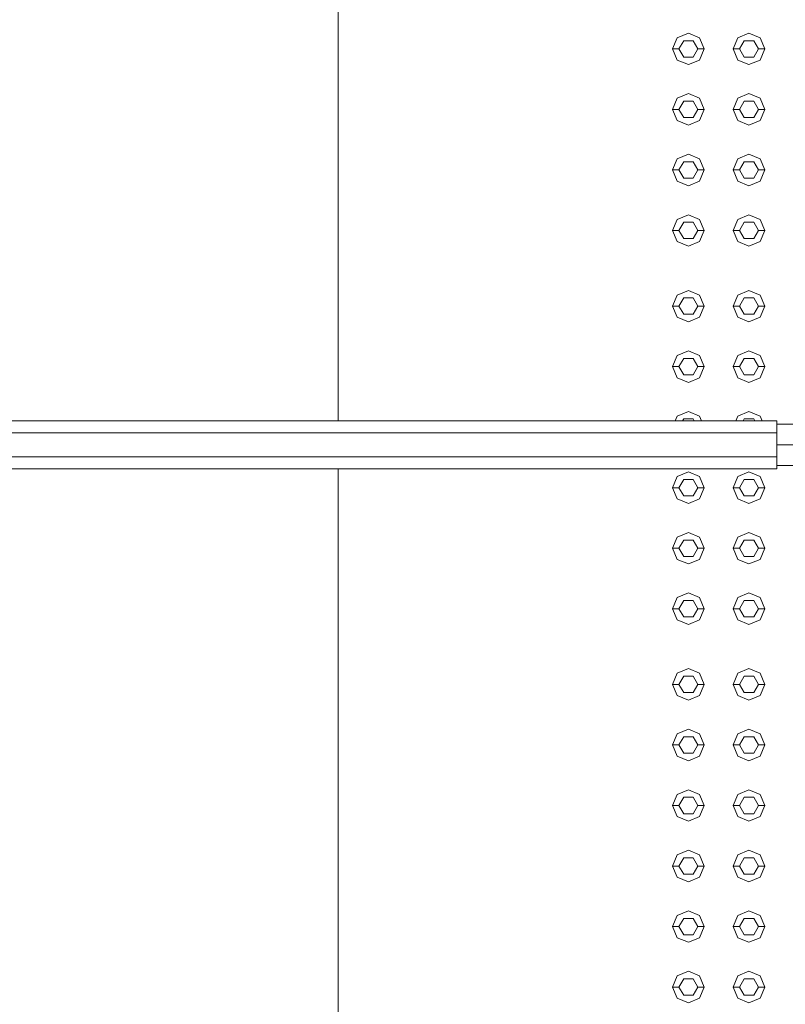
# Model space of a CAD drawing. Header units: millimetres. Extents: x 321 to 585, y -277 to 9.
# Tile 850 of 1056: x 351.95 to 353.16, y -21.07 to -19.51. Entities that reach past the tile are written whole.
import ezdxf

# ---------------------------------------------------------------- set-up
doc = ezdxf.new("R2010")
doc.units = ezdxf.units.MM
doc.header["$MEASUREMENT"] = 0
for name, color, linetype, lineweight in [('IFC-Corrimão-Contorno', 36, 'Continuous', 5), ('IFC-Elemento construtivo genérico-Contorno', 253, 'Continuous', 5), ('IFC-Escada-Contorno', 32, 'Continuous', 5), ('IFC-Laje-Contorno', 134, 'Continuous', 5)]:
    doc.layers.add(name, color=color, linetype=linetype, lineweight=lineweight)

msp = doc.modelspace()

# ---------------------------------------------------------------- linework, layer by layer
at = {"layer": 'IFC-Corrimão-Contorno', "color": 7, "lineweight": 5}
for p, q in [((351.913, -20.148), (353.1491, -20.148)), ((353.1491, -20.1671), (353.1491, -20.148)), ((353.1491, -20.1861), (353.1491, -20.1531)), ((353.1491, -20.1531), (353.5555, -20.1531)), ((351.9054, -20.1671), (353.1491, -20.1671)), ((353.1491, -20.2052), (353.1491, -20.1671)), ((353.1491, -20.1861), (353.5555, -20.1861)), ((353.1491, -20.2109), (353.1491, -20.1861)), ((351.9054, -20.2052), (353.1491, -20.2052)), ((353.1491, -20.2242), (353.1491, -20.2052)), ((353.1491, -20.2191), (353.5555, -20.2191)), ((351.913, -20.2242), (353.1491, -20.2242))]:
    msp.add_line(p, q, dxfattribs=at)
at = {"layer": 'IFC-Elemento construtivo genérico-Contorno', "lineweight": 5}
for p, q in [((352.9915, -19.5405), (353.0091, -19.5331)), ((352.9915, -19.5405), (353.0091, -19.5331)), ((353.0091, -19.5331), (353.0268, -19.5405)), ((353.0091, -19.5331), (353.0268, -19.5405)), ((353.0875, -19.5405), (353.1051, -19.5331)), ((353.0875, -19.5405), (353.1051, -19.5331)), ((353.1051, -19.5331), (353.1228, -19.5405)), ((353.1051, -19.5331), (353.1228, -19.5405)), ((352.9841, -19.5581), (352.9915, -19.5405)), ((352.9841, -19.5581), (352.9915, -19.5405)), ((352.9941, -19.5581), (353.0016, -19.5451)), ((352.9941, -19.5581), (353.0016, -19.5451)), ((353.0016, -19.5451), (353.0166, -19.5451)), ((353.0016, -19.5451), (353.0166, -19.5451)), ((353.0166, -19.5451), (353.0241, -19.5581)), ((353.0166, -19.5451), (353.0241, -19.5581)), ((353.0268, -19.5405), (353.0341, -19.5581)), ((353.0268, -19.5405), (353.0341, -19.5581)), ((353.0801, -19.5581), (353.0875, -19.5405)), ((353.0801, -19.5581), (353.0875, -19.5405)), ((353.0901, -19.5581), (353.0976, -19.5451)), ((353.0901, -19.5581), (353.0976, -19.5451)), ((353.0976, -19.5451), (353.1126, -19.5451)), ((353.0976, -19.5451), (353.1126, -19.5451)), ((353.1126, -19.5451), (353.1201, -19.5581)), ((353.1126, -19.5451), (353.1201, -19.5581)), ((353.1228, -19.5405), (353.1301, -19.5581)), ((353.1228, -19.5405), (353.1301, -19.5581)), ((352.9841, -19.5581), (352.9941, -19.5581)), ((352.9841, -19.5581), (352.9915, -19.5758)), ((352.9841, -19.5581), (352.9941, -19.5581)), ((352.9841, -19.5581), (352.9915, -19.5758)), ((352.9941, -19.5581), (353.0016, -19.5711)), ((352.9941, -19.5581), (353.0016, -19.5711)), ((353.0166, -19.5711), (353.0241, -19.5581)), ((353.0166, -19.5711), (353.0241, -19.5581)), ((353.0241, -19.5581), (353.0341, -19.5581)), ((353.0241, -19.5581), (353.0341, -19.5581)), ((353.0268, -19.5758), (353.0341, -19.5581)), ((353.0268, -19.5758), (353.0341, -19.5581)), ((353.0801, -19.5581), (353.0901, -19.5581)), ((353.0801, -19.5581), (353.0875, -19.5758)), ((353.0801, -19.5581), (353.0901, -19.5581)), ((353.0801, -19.5581), (353.0875, -19.5758)), ((353.0901, -19.5581), (353.0976, -19.5711)), ((353.0901, -19.5581), (353.0976, -19.5711)), ((353.1126, -19.5711), (353.1201, -19.5581)), ((353.1126, -19.5711), (353.1201, -19.5581)), ((353.1201, -19.5581), (353.1301, -19.5581)), ((353.1201, -19.5581), (353.1301, -19.5581)), ((353.1228, -19.5758), (353.1301, -19.5581)), ((353.1228, -19.5758), (353.1301, -19.5581)), ((352.9915, -19.5758), (353.0091, -19.5831)), ((352.9915, -19.5758), (353.0091, -19.5831)), ((353.0016, -19.5711), (353.0166, -19.5711)), ((353.0016, -19.5711), (353.0166, -19.5711)), ((353.0091, -19.5831), (353.0268, -19.5758)), ((353.0091, -19.5831), (353.0268, -19.5758)), ((353.0875, -19.5758), (353.1051, -19.5831)), ((353.0875, -19.5758), (353.1051, -19.5831)), ((353.0976, -19.5711), (353.1126, -19.5711)), ((353.0976, -19.5711), (353.1126, -19.5711)), ((353.1051, -19.5831), (353.1228, -19.5758)), ((353.1051, -19.5831), (353.1228, -19.5758)), ((352.9915, -19.6365), (353.0091, -19.6291)), ((352.9915, -19.6365), (353.0091, -19.6291)), ((353.0091, -19.6291), (353.0268, -19.6365)), ((353.0091, -19.6291), (353.0268, -19.6365)), ((353.0875, -19.6365), (353.1051, -19.6291)), ((353.0875, -19.6365), (353.1051, -19.6291)), ((353.1051, -19.6291), (353.1228, -19.6365)), ((353.1051, -19.6291), (353.1228, -19.6365)), ((352.9841, -19.6541), (352.9915, -19.6365)), ((352.9841, -19.6541), (352.9915, -19.6365)), ((352.9941, -19.6541), (353.0016, -19.6411)), ((352.9941, -19.6541), (353.0016, -19.6411)), ((353.0016, -19.6411), (353.0166, -19.6411)), ((353.0016, -19.6411), (353.0166, -19.6411)), ((353.0166, -19.6411), (353.0241, -19.6541)), ((353.0166, -19.6411), (353.0241, -19.6541)), ((353.0268, -19.6365), (353.0341, -19.6541)), ((353.0268, -19.6365), (353.0341, -19.6541)), ((353.0801, -19.6541), (353.0875, -19.6365)), ((353.0801, -19.6541), (353.0875, -19.6365)), ((353.0901, -19.6541), (353.0976, -19.6411)), ((353.0901, -19.6541), (353.0976, -19.6411)), ((353.0976, -19.6411), (353.1126, -19.6411)), ((353.0976, -19.6411), (353.1126, -19.6411)), ((353.1126, -19.6411), (353.1201, -19.6541)), ((353.1126, -19.6411), (353.1201, -19.6541)), ((353.1228, -19.6365), (353.1301, -19.6541)), ((353.1228, -19.6365), (353.1301, -19.6541)), ((352.9841, -19.6541), (352.9941, -19.6541)), ((352.9841, -19.6541), (352.9915, -19.6718)), ((352.9841, -19.6541), (352.9941, -19.6541)), ((352.9841, -19.6541), (352.9915, -19.6718)), ((352.9941, -19.6541), (353.0016, -19.6671)), ((352.9941, -19.6541), (353.0016, -19.6671)), ((353.0166, -19.6671), (353.0241, -19.6541)), ((353.0166, -19.6671), (353.0241, -19.6541)), ((353.0241, -19.6541), (353.0341, -19.6541)), ((353.0241, -19.6541), (353.0341, -19.6541)), ((353.0268, -19.6718), (353.0341, -19.6541)), ((353.0268, -19.6718), (353.0341, -19.6541)), ((353.0801, -19.6541), (353.0901, -19.6541)), ((353.0801, -19.6541), (353.0875, -19.6718)), ((353.0801, -19.6541), (353.0901, -19.6541)), ((353.0801, -19.6541), (353.0875, -19.6718)), ((353.0901, -19.6541), (353.0976, -19.6671)), ((353.0901, -19.6541), (353.0976, -19.6671)), ((353.1126, -19.6671), (353.1201, -19.6541)), ((353.1126, -19.6671), (353.1201, -19.6541)), ((353.1201, -19.6541), (353.1301, -19.6541)), ((353.1201, -19.6541), (353.1301, -19.6541)), ((353.1228, -19.6718), (353.1301, -19.6541)), ((353.1228, -19.6718), (353.1301, -19.6541)), ((352.9915, -19.6718), (353.0091, -19.6791)), ((352.9915, -19.6718), (353.0091, -19.6791)), ((353.0016, -19.6671), (353.0166, -19.6671)), ((353.0016, -19.6671), (353.0166, -19.6671)), ((353.0091, -19.6791), (353.0268, -19.6718)), ((353.0091, -19.6791), (353.0268, -19.6718)), ((353.0875, -19.6718), (353.1051, -19.6791)), ((353.0875, -19.6718), (353.1051, -19.6791)), ((353.0976, -19.6671), (353.1126, -19.6671)), ((353.0976, -19.6671), (353.1126, -19.6671)), ((353.1051, -19.6791), (353.1228, -19.6718)), ((353.1051, -19.6791), (353.1228, -19.6718)), ((352.9841, -19.7501), (352.9915, -19.7325)), ((352.9841, -19.7501), (352.9915, -19.7325)), ((352.9915, -19.7325), (353.0091, -19.7251)), ((352.9915, -19.7325), (353.0091, -19.7251)), ((352.9941, -19.7501), (353.0016, -19.7371)), ((352.9941, -19.7501), (353.0016, -19.7371)), ((353.0016, -19.7371), (353.0166, -19.7371)), ((353.0016, -19.7371), (353.0166, -19.7371)), ((353.0091, -19.7251), (353.0268, -19.7325)), ((353.0091, -19.7251), (353.0268, -19.7325)), ((353.0166, -19.7371), (353.0241, -19.7501)), ((353.0166, -19.7371), (353.0241, -19.7501)), ((353.0268, -19.7325), (353.0341, -19.7501)), ((353.0268, -19.7325), (353.0341, -19.7501)), ((353.0801, -19.7501), (353.0875, -19.7325)), ((353.0801, -19.7501), (353.0875, -19.7325)), ((353.0875, -19.7325), (353.1051, -19.7251)), ((353.0875, -19.7325), (353.1051, -19.7251)), ((353.0901, -19.7501), (353.0976, -19.7371)), ((353.0901, -19.7501), (353.0976, -19.7371)), ((353.0976, -19.7371), (353.1126, -19.7371)), ((353.0976, -19.7371), (353.1126, -19.7371)), ((353.1051, -19.7251), (353.1228, -19.7325)), ((353.1051, -19.7251), (353.1228, -19.7325)), ((353.1126, -19.7371), (353.1201, -19.7501)), ((353.1126, -19.7371), (353.1201, -19.7501)), ((353.1228, -19.7325), (353.1301, -19.7501)), ((353.1228, -19.7325), (353.1301, -19.7501)), ((352.9841, -19.7501), (352.9941, -19.7501)), ((352.9841, -19.7501), (352.9915, -19.7678)), ((352.9841, -19.7501), (352.9941, -19.7501)), ((352.9841, -19.7501), (352.9915, -19.7678)), ((352.9941, -19.7501), (353.0016, -19.7631)), ((352.9941, -19.7501), (353.0016, -19.7631)), ((353.0166, -19.7631), (353.0241, -19.7501)), ((353.0166, -19.7631), (353.0241, -19.7501)), ((353.0241, -19.7501), (353.0341, -19.7501)), ((353.0241, -19.7501), (353.0341, -19.7501)), ((353.0268, -19.7678), (353.0341, -19.7501)), ((353.0268, -19.7678), (353.0341, -19.7501)), ((353.0801, -19.7501), (353.0901, -19.7501)), ((353.0801, -19.7501), (353.0875, -19.7678)), ((353.0801, -19.7501), (353.0901, -19.7501)), ((353.0801, -19.7501), (353.0875, -19.7678)), ((353.0901, -19.7501), (353.0976, -19.7631)), ((353.0901, -19.7501), (353.0976, -19.7631)), ((353.1126, -19.7631), (353.1201, -19.7501)), ((353.1126, -19.7631), (353.1201, -19.7501)), ((353.1201, -19.7501), (353.1301, -19.7501)), ((353.1201, -19.7501), (353.1301, -19.7501)), ((353.1228, -19.7678), (353.1301, -19.7501)), ((353.1228, -19.7678), (353.1301, -19.7501)), ((352.9915, -19.7678), (353.0091, -19.7751)), ((352.9915, -19.7678), (353.0091, -19.7751)), ((353.0016, -19.7631), (353.0166, -19.7631)), ((353.0016, -19.7631), (353.0166, -19.7631)), ((353.0091, -19.7751), (353.0268, -19.7678)), ((353.0091, -19.7751), (353.0268, -19.7678)), ((353.0875, -19.7678), (353.1051, -19.7751)), ((353.0875, -19.7678), (353.1051, -19.7751)), ((353.0976, -19.7631), (353.1126, -19.7631)), ((353.0976, -19.7631), (353.1126, -19.7631)), ((353.1051, -19.7751), (353.1228, -19.7678)), ((353.1051, -19.7751), (353.1228, -19.7678)), ((352.9841, -19.8461), (352.9915, -19.8285)), ((352.9841, -19.8461), (352.9915, -19.8285)), ((352.9915, -19.8285), (353.0091, -19.8211)), ((352.9915, -19.8285), (353.0091, -19.8211)), ((353.0091, -19.8211), (353.0268, -19.8285)), ((353.0091, -19.8211), (353.0268, -19.8285)), ((353.0268, -19.8285), (353.0341, -19.8461)), ((353.0268, -19.8285), (353.0341, -19.8461)), ((353.0801, -19.8461), (353.0875, -19.8285)), ((353.0801, -19.8461), (353.0875, -19.8285)), ((353.0875, -19.8285), (353.1051, -19.8211)), ((353.0875, -19.8285), (353.1051, -19.8211)), ((353.1051, -19.8211), (353.1228, -19.8285)), ((353.1051, -19.8211), (353.1228, -19.8285)), ((353.1228, -19.8285), (353.1301, -19.8461)), ((353.1228, -19.8285), (353.1301, -19.8461)), ((352.9841, -19.8461), (352.9941, -19.8461)), ((352.9841, -19.8461), (352.9915, -19.8638)), ((352.9841, -19.8461), (352.9941, -19.8461)), ((352.9841, -19.8461), (352.9915, -19.8638)), ((352.9941, -19.8461), (353.0016, -19.8331)), ((352.9941, -19.8461), (353.0016, -19.8331)), ((352.9941, -19.8461), (353.0016, -19.8591)), ((352.9941, -19.8461), (353.0016, -19.8591)), ((353.0016, -19.8331), (353.0166, -19.8331)), ((353.0016, -19.8331), (353.0166, -19.8331)), ((353.0166, -19.8331), (353.0241, -19.8461)), ((353.0166, -19.8331), (353.0241, -19.8461)), ((353.0166, -19.8591), (353.0241, -19.8461)), ((353.0166, -19.8591), (353.0241, -19.8461)), ((353.0241, -19.8461), (353.0341, -19.8461)), ((353.0241, -19.8461), (353.0341, -19.8461)), ((353.0268, -19.8638), (353.0341, -19.8461)), ((353.0268, -19.8638), (353.0341, -19.8461)), ((353.0801, -19.8461), (353.0901, -19.8461)), ((353.0801, -19.8461), (353.0875, -19.8638)), ((353.0801, -19.8461), (353.0901, -19.8461)), ((353.0801, -19.8461), (353.0875, -19.8638)), ((353.0901, -19.8461), (353.0976, -19.8331)), ((353.0901, -19.8461), (353.0976, -19.8331)), ((353.0901, -19.8461), (353.0976, -19.8591)), ((353.0901, -19.8461), (353.0976, -19.8591)), ((353.0976, -19.8331), (353.1126, -19.8331)), ((353.0976, -19.8331), (353.1126, -19.8331)), ((353.1126, -19.8331), (353.1201, -19.8461)), ((353.1126, -19.8331), (353.1201, -19.8461)), ((353.1126, -19.8591), (353.1201, -19.8461)), ((353.1126, -19.8591), (353.1201, -19.8461)), ((353.1201, -19.8461), (353.1301, -19.8461)), ((353.1201, -19.8461), (353.1301, -19.8461)), ((353.1228, -19.8638), (353.1301, -19.8461)), ((353.1228, -19.8638), (353.1301, -19.8461)), ((352.9915, -19.8638), (353.0091, -19.8711)), ((352.9915, -19.8638), (353.0091, -19.8711)), ((353.0016, -19.8591), (353.0166, -19.8591)), ((353.0016, -19.8591), (353.0166, -19.8591)), ((353.0091, -19.8711), (353.0268, -19.8638)), ((353.0091, -19.8711), (353.0268, -19.8638)), ((353.0875, -19.8638), (353.1051, -19.8711)), ((353.0875, -19.8638), (353.1051, -19.8711)), ((353.0976, -19.8591), (353.1126, -19.8591)), ((353.0976, -19.8591), (353.1126, -19.8591)), ((353.1051, -19.8711), (353.1228, -19.8638)), ((353.1051, -19.8711), (353.1228, -19.8638)), ((352.9915, -19.9485), (353.0091, -19.9411)), ((352.9915, -19.9485), (353.0091, -19.9411)), ((353.0091, -19.9411), (353.0268, -19.9485)), ((353.0091, -19.9411), (353.0268, -19.9485)), ((353.0875, -19.9485), (353.1051, -19.9411)), ((353.0875, -19.9485), (353.1051, -19.9411)), ((353.1051, -19.9411), (353.1228, -19.9485)), ((353.1051, -19.9411), (353.1228, -19.9485)), ((352.9841, -19.9661), (352.9915, -19.9485)), ((352.9841, -19.9661), (352.9915, -19.9485)), ((352.9941, -19.9661), (353.0016, -19.9531)), ((352.9941, -19.9661), (353.0016, -19.9531)), ((353.0016, -19.9531), (353.0166, -19.9531)), ((353.0016, -19.9531), (353.0166, -19.9531)), ((353.0166, -19.9531), (353.0241, -19.9661)), ((353.0166, -19.9531), (353.0241, -19.9661)), ((353.0268, -19.9485), (353.0341, -19.9661)), ((353.0268, -19.9485), (353.0341, -19.9661)), ((353.0801, -19.9661), (353.0875, -19.9485)), ((353.0801, -19.9661), (353.0875, -19.9485)), ((353.0901, -19.9661), (353.0976, -19.9531)), ((353.0901, -19.9661), (353.0976, -19.9531)), ((353.0976, -19.9531), (353.1126, -19.9531)), ((353.0976, -19.9531), (353.1126, -19.9531)), ((353.1126, -19.9531), (353.1201, -19.9661)), ((353.1126, -19.9531), (353.1201, -19.9661)), ((353.1228, -19.9485), (353.1301, -19.9661)), ((353.1228, -19.9485), (353.1301, -19.9661)), ((352.9841, -19.9661), (352.9941, -19.9661)), ((352.9841, -19.9661), (352.9915, -19.9838)), ((352.9841, -19.9661), (352.9941, -19.9661)), ((352.9841, -19.9661), (352.9915, -19.9838)), ((352.9941, -19.9661), (353.0016, -19.9791)), ((352.9941, -19.9661), (353.0016, -19.9791)), ((353.0166, -19.9791), (353.0241, -19.9661)), ((353.0166, -19.9791), (353.0241, -19.9661)), ((353.0241, -19.9661), (353.0341, -19.9661)), ((353.0241, -19.9661), (353.0341, -19.9661)), ((353.0268, -19.9838), (353.0341, -19.9661)), ((353.0268, -19.9838), (353.0341, -19.9661)), ((353.0801, -19.9661), (353.0901, -19.9661)), ((353.0801, -19.9661), (353.0875, -19.9838)), ((353.0801, -19.9661), (353.0901, -19.9661)), ((353.0801, -19.9661), (353.0875, -19.9838)), ((353.0901, -19.9661), (353.0976, -19.9791)), ((353.0901, -19.9661), (353.0976, -19.9791)), ((353.1126, -19.9791), (353.1201, -19.9661)), ((353.1126, -19.9791), (353.1201, -19.9661)), ((353.1201, -19.9661), (353.1301, -19.9661)), ((353.1201, -19.9661), (353.1301, -19.9661)), ((353.1228, -19.9838), (353.1301, -19.9661)), ((353.1228, -19.9838), (353.1301, -19.9661)), ((352.9915, -19.9838), (353.0091, -19.9911)), ((352.9915, -19.9838), (353.0091, -19.9911)), ((353.0016, -19.9791), (353.0166, -19.9791)), ((353.0016, -19.9791), (353.0166, -19.9791)), ((353.0091, -19.9911), (353.0268, -19.9838)), ((353.0091, -19.9911), (353.0268, -19.9838)), ((353.0875, -19.9838), (353.1051, -19.9911)), ((353.0875, -19.9838), (353.1051, -19.9911)), ((353.0976, -19.9791), (353.1126, -19.9791)), ((353.0976, -19.9791), (353.1126, -19.9791)), ((353.1051, -19.9911), (353.1228, -19.9838)), ((353.1051, -19.9911), (353.1228, -19.9838)), ((352.9841, -20.0621), (352.9915, -20.0445)), ((352.9841, -20.0621), (352.9915, -20.0445)), ((352.9915, -20.0445), (353.0091, -20.0371)), ((352.9915, -20.0445), (353.0091, -20.0371)), ((352.9941, -20.0621), (353.0016, -20.0491)), ((352.9941, -20.0621), (353.0016, -20.0491)), ((353.0016, -20.0491), (353.0166, -20.0491)), ((353.0016, -20.0491), (353.0166, -20.0491)), ((353.0091, -20.0371), (353.0268, -20.0445)), ((353.0091, -20.0371), (353.0268, -20.0445)), ((353.0166, -20.0491), (353.0241, -20.0621)), ((353.0166, -20.0491), (353.0241, -20.0621)), ((353.0268, -20.0445), (353.0341, -20.0621)), ((353.0268, -20.0445), (353.0341, -20.0621)), ((353.0801, -20.0621), (353.0875, -20.0445)), ((353.0801, -20.0621), (353.0875, -20.0445)), ((353.0875, -20.0445), (353.1051, -20.0371)), ((353.0875, -20.0445), (353.1051, -20.0371)), ((353.0901, -20.0621), (353.0976, -20.0491)), ((353.0901, -20.0621), (353.0976, -20.0491)), ((353.0976, -20.0491), (353.1126, -20.0491)), ((353.0976, -20.0491), (353.1126, -20.0491)), ((353.1051, -20.0371), (353.1228, -20.0445)), ((353.1051, -20.0371), (353.1228, -20.0445)), ((353.1126, -20.0491), (353.1201, -20.0621)), ((353.1126, -20.0491), (353.1201, -20.0621)), ((353.1228, -20.0445), (353.1301, -20.0621)), ((353.1228, -20.0445), (353.1301, -20.0621)), ((352.9841, -20.0621), (352.9941, -20.0621)), ((352.9841, -20.0621), (352.9915, -20.0798)), ((352.9841, -20.0621), (352.9941, -20.0621)), ((352.9841, -20.0621), (352.9915, -20.0798)), ((352.9941, -20.0621), (353.0016, -20.0751)), ((352.9941, -20.0621), (353.0016, -20.0751)), ((353.0166, -20.0751), (353.0241, -20.0621)), ((353.0166, -20.0751), (353.0241, -20.0621)), ((353.0241, -20.0621), (353.0341, -20.0621)), ((353.0241, -20.0621), (353.0341, -20.0621)), ((353.0268, -20.0798), (353.0341, -20.0621)), ((353.0268, -20.0798), (353.0341, -20.0621)), ((353.0801, -20.0621), (353.0901, -20.0621)), ((353.0801, -20.0621), (353.0875, -20.0798)), ((353.0801, -20.0621), (353.0901, -20.0621)), ((353.0801, -20.0621), (353.0875, -20.0798)), ((353.0901, -20.0621), (353.0976, -20.0751)), ((353.0901, -20.0621), (353.0976, -20.0751)), ((353.1126, -20.0751), (353.1201, -20.0621)), ((353.1126, -20.0751), (353.1201, -20.0621)), ((353.1201, -20.0621), (353.1301, -20.0621)), ((353.1201, -20.0621), (353.1301, -20.0621)), ((353.1228, -20.0798), (353.1301, -20.0621)), ((353.1228, -20.0798), (353.1301, -20.0621)), ((352.9915, -20.0798), (353.0091, -20.0871)), ((352.9915, -20.0798), (353.0091, -20.0871)), ((353.0016, -20.0751), (353.0166, -20.0751)), ((353.0016, -20.0751), (353.0166, -20.0751)), ((353.0091, -20.0871), (353.0268, -20.0798)), ((353.0091, -20.0871), (353.0268, -20.0798)), ((353.0875, -20.0798), (353.1051, -20.0871)), ((353.0875, -20.0798), (353.1051, -20.0871)), ((353.0976, -20.0751), (353.1126, -20.0751)), ((353.0976, -20.0751), (353.1126, -20.0751)), ((353.1051, -20.0871), (353.1228, -20.0798)), ((353.1051, -20.0871), (353.1228, -20.0798)), ((352.9883, -20.148), (352.9915, -20.1405)), ((352.9883, -20.148), (352.9915, -20.1405)), ((352.9915, -20.1405), (353.0091, -20.1331)), ((352.9915, -20.1405), (353.0091, -20.1331)), ((353.0091, -20.1331), (353.0268, -20.1405)), ((353.0091, -20.1331), (353.0268, -20.1405)), ((353.0268, -20.1405), (353.03, -20.148)), ((353.0268, -20.1405), (353.03, -20.148)), ((353.0843, -20.148), (353.0875, -20.1405)), ((353.0843, -20.148), (353.0875, -20.1405)), ((353.0875, -20.1405), (353.1051, -20.1331)), ((353.0875, -20.1405), (353.1051, -20.1331)), ((353.1051, -20.1331), (353.1228, -20.1405)), ((353.1051, -20.1331), (353.1228, -20.1405)), ((353.1228, -20.1405), (353.126, -20.148)), ((353.1228, -20.1405), (353.126, -20.148)), ((353, -20.148), (353.0016, -20.1451)), ((353, -20.148), (353.0016, -20.1451)), ((353.0016, -20.1451), (353.0166, -20.1451)), ((353.0016, -20.1451), (353.0166, -20.1451)), ((353.0166, -20.1451), (353.0183, -20.148)), ((353.0166, -20.1451), (353.0183, -20.148)), ((353.096, -20.148), (353.0976, -20.1451)), ((353.096, -20.148), (353.0976, -20.1451)), ((353.0976, -20.1451), (353.1126, -20.1451)), ((353.0976, -20.1451), (353.1126, -20.1451)), ((353.1126, -20.1451), (353.1143, -20.148)), ((353.1126, -20.1451), (353.1143, -20.148)), ((352.9841, -20.2541), (352.9915, -20.2365)), ((352.9841, -20.2541), (352.9915, -20.2365)), ((352.9915, -20.2365), (353.0091, -20.2291)), ((352.9915, -20.2365), (353.0091, -20.2291)), ((353.0091, -20.2291), (353.0268, -20.2365)), ((353.0091, -20.2291), (353.0268, -20.2365)), ((353.0268, -20.2365), (353.0341, -20.2541)), ((353.0268, -20.2365), (353.0341, -20.2541)), ((353.0801, -20.2541), (353.0875, -20.2365)), ((353.0801, -20.2541), (353.0875, -20.2365)), ((353.0875, -20.2365), (353.1051, -20.2291)), ((353.0875, -20.2365), (353.1051, -20.2291)), ((353.1051, -20.2291), (353.1228, -20.2365)), ((353.1051, -20.2291), (353.1228, -20.2365)), ((353.1228, -20.2365), (353.1301, -20.2541)), ((353.1228, -20.2365), (353.1301, -20.2541)), ((352.9841, -20.2541), (352.9941, -20.2541)), ((352.9841, -20.2541), (352.9915, -20.2718)), ((352.9841, -20.2541), (352.9941, -20.2541)), ((352.9841, -20.2541), (352.9915, -20.2718)), ((352.9941, -20.2541), (353.0016, -20.2411)), ((352.9941, -20.2541), (353.0016, -20.2411)), ((352.9941, -20.2541), (353.0016, -20.2671)), ((352.9941, -20.2541), (353.0016, -20.2671)), ((353.0016, -20.2411), (353.0166, -20.2411)), ((353.0016, -20.2411), (353.0166, -20.2411)), ((353.0166, -20.2411), (353.0241, -20.2541)), ((353.0166, -20.2411), (353.0241, -20.2541)), ((353.0166, -20.2671), (353.0241, -20.2541)), ((353.0166, -20.2671), (353.0241, -20.2541)), ((353.0241, -20.2541), (353.0341, -20.2541)), ((353.0241, -20.2541), (353.0341, -20.2541)), ((353.0268, -20.2718), (353.0341, -20.2541)), ((353.0268, -20.2718), (353.0341, -20.2541)), ((353.0801, -20.2541), (353.0901, -20.2541)), ((353.0801, -20.2541), (353.0875, -20.2718)), ((353.0801, -20.2541), (353.0901, -20.2541)), ((353.0801, -20.2541), (353.0875, -20.2718)), ((353.0901, -20.2541), (353.0976, -20.2411)), ((353.0901, -20.2541), (353.0976, -20.2411)), ((353.0901, -20.2541), (353.0976, -20.2671)), ((353.0901, -20.2541), (353.0976, -20.2671)), ((353.0976, -20.2411), (353.1126, -20.2411)), ((353.0976, -20.2411), (353.1126, -20.2411)), ((353.1126, -20.2411), (353.1201, -20.2541)), ((353.1126, -20.2411), (353.1201, -20.2541)), ((353.1126, -20.2671), (353.1201, -20.2541)), ((353.1126, -20.2671), (353.1201, -20.2541)), ((353.1201, -20.2541), (353.1301, -20.2541)), ((353.1201, -20.2541), (353.1301, -20.2541)), ((353.1228, -20.2718), (353.1301, -20.2541)), ((353.1228, -20.2718), (353.1301, -20.2541)), ((353.0016, -20.2671), (353.0166, -20.2671)), ((353.0016, -20.2671), (353.0166, -20.2671)), ((353.0976, -20.2671), (353.1126, -20.2671)), ((353.0976, -20.2671), (353.1126, -20.2671)), ((352.9915, -20.2718), (353.0091, -20.2791)), ((352.9915, -20.2718), (353.0091, -20.2791)), ((353.0091, -20.2791), (353.0268, -20.2718)), ((353.0091, -20.2791), (353.0268, -20.2718)), ((353.0875, -20.2718), (353.1051, -20.2791)), ((353.0875, -20.2718), (353.1051, -20.2791)), ((353.1051, -20.2791), (353.1228, -20.2718)), ((353.1051, -20.2791), (353.1228, -20.2718)), ((352.9841, -20.3501), (352.9915, -20.3325)), ((352.9841, -20.3501), (352.9915, -20.3325)), ((352.9915, -20.3325), (353.0091, -20.3251)), ((352.9915, -20.3325), (353.0091, -20.3251)), ((353.0091, -20.3251), (353.0268, -20.3325)), ((353.0091, -20.3251), (353.0268, -20.3325)), ((353.0268, -20.3325), (353.0341, -20.3501)), ((353.0268, -20.3325), (353.0341, -20.3501)), ((353.0801, -20.3501), (353.0875, -20.3325)), ((353.0801, -20.3501), (353.0875, -20.3325)), ((353.0875, -20.3325), (353.1051, -20.3251)), ((353.0875, -20.3325), (353.1051, -20.3251)), ((353.1051, -20.3251), (353.1228, -20.3325)), ((353.1051, -20.3251), (353.1228, -20.3325)), ((353.1228, -20.3325), (353.1301, -20.3501)), ((353.1228, -20.3325), (353.1301, -20.3501)), ((352.9941, -20.3501), (353.0016, -20.3371)), ((352.9941, -20.3501), (353.0016, -20.3371)), ((353.0016, -20.3371), (353.0166, -20.3371)), ((353.0016, -20.3371), (353.0166, -20.3371)), ((353.0166, -20.3371), (353.0241, -20.3501)), ((353.0166, -20.3371), (353.0241, -20.3501)), ((353.0901, -20.3501), (353.0976, -20.3371)), ((353.0901, -20.3501), (353.0976, -20.3371)), ((353.0976, -20.3371), (353.1126, -20.3371)), ((353.0976, -20.3371), (353.1126, -20.3371)), ((353.1126, -20.3371), (353.1201, -20.3501)), ((353.1126, -20.3371), (353.1201, -20.3501)), ((352.9841, -20.3501), (352.9941, -20.3501)), ((352.9841, -20.3501), (352.9915, -20.3678)), ((352.9841, -20.3501), (352.9941, -20.3501)), ((352.9841, -20.3501), (352.9915, -20.3678)), ((352.9941, -20.3501), (353.0016, -20.3631)), ((352.9941, -20.3501), (353.0016, -20.3631)), ((353.0016, -20.3631), (353.0166, -20.3631)), ((353.0016, -20.3631), (353.0166, -20.3631)), ((353.0166, -20.3631), (353.0241, -20.3501)), ((353.0166, -20.3631), (353.0241, -20.3501)), ((353.0241, -20.3501), (353.0341, -20.3501)), ((353.0241, -20.3501), (353.0341, -20.3501)), ((353.0268, -20.3678), (353.0341, -20.3501)), ((353.0268, -20.3678), (353.0341, -20.3501)), ((353.0801, -20.3501), (353.0901, -20.3501)), ((353.0801, -20.3501), (353.0875, -20.3678)), ((353.0801, -20.3501), (353.0901, -20.3501)), ((353.0801, -20.3501), (353.0875, -20.3678)), ((353.0901, -20.3501), (353.0976, -20.3631)), ((353.0901, -20.3501), (353.0976, -20.3631)), ((353.0976, -20.3631), (353.1126, -20.3631)), ((353.0976, -20.3631), (353.1126, -20.3631)), ((353.1126, -20.3631), (353.1201, -20.3501)), ((353.1126, -20.3631), (353.1201, -20.3501)), ((353.1201, -20.3501), (353.1301, -20.3501)), ((353.1201, -20.3501), (353.1301, -20.3501)), ((353.1228, -20.3678), (353.1301, -20.3501)), ((353.1228, -20.3678), (353.1301, -20.3501)), ((352.9915, -20.3678), (353.0091, -20.3751)), ((352.9915, -20.3678), (353.0091, -20.3751)), ((353.0091, -20.3751), (353.0268, -20.3678)), ((353.0091, -20.3751), (353.0268, -20.3678)), ((353.0875, -20.3678), (353.1051, -20.3751)), ((353.0875, -20.3678), (353.1051, -20.3751)), ((353.1051, -20.3751), (353.1228, -20.3678)), ((353.1051, -20.3751), (353.1228, -20.3678)), ((352.9915, -20.4285), (353.0091, -20.4211)), ((352.9915, -20.4285), (353.0091, -20.4211)), ((353.0091, -20.4211), (353.0268, -20.4285)), ((353.0091, -20.4211), (353.0268, -20.4285)), ((353.0875, -20.4285), (353.1051, -20.4211)), ((353.0875, -20.4285), (353.1051, -20.4211)), ((353.1051, -20.4211), (353.1228, -20.4285)), ((353.1051, -20.4211), (353.1228, -20.4285)), ((352.9841, -20.4461), (352.9915, -20.4285)), ((352.9841, -20.4461), (352.9915, -20.4285)), ((352.9941, -20.4461), (353.0016, -20.4331)), ((352.9941, -20.4461), (353.0016, -20.4331)), ((353.0016, -20.4331), (353.0166, -20.4331)), ((353.0016, -20.4331), (353.0166, -20.4331)), ((353.0166, -20.4331), (353.0241, -20.4461)), ((353.0166, -20.4331), (353.0241, -20.4461)), ((353.0268, -20.4285), (353.0341, -20.4461)), ((353.0268, -20.4285), (353.0341, -20.4461)), ((353.0801, -20.4461), (353.0875, -20.4285)), ((353.0801, -20.4461), (353.0875, -20.4285)), ((353.0901, -20.4461), (353.0976, -20.4331)), ((353.0901, -20.4461), (353.0976, -20.4331)), ((353.0976, -20.4331), (353.1126, -20.4331)), ((353.0976, -20.4331), (353.1126, -20.4331)), ((353.1126, -20.4331), (353.1201, -20.4461)), ((353.1126, -20.4331), (353.1201, -20.4461)), ((353.1228, -20.4285), (353.1301, -20.4461)), ((353.1228, -20.4285), (353.1301, -20.4461)), ((352.9841, -20.4461), (352.9941, -20.4461)), ((352.9841, -20.4461), (352.9915, -20.4638)), ((352.9841, -20.4461), (352.9941, -20.4461)), ((352.9841, -20.4461), (352.9915, -20.4638)), ((352.9941, -20.4461), (353.0016, -20.4591)), ((352.9941, -20.4461), (353.0016, -20.4591)), ((353.0166, -20.4591), (353.0241, -20.4461)), ((353.0166, -20.4591), (353.0241, -20.4461)), ((353.0241, -20.4461), (353.0341, -20.4461)), ((353.0241, -20.4461), (353.0341, -20.4461)), ((353.0268, -20.4638), (353.0341, -20.4461)), ((353.0268, -20.4638), (353.0341, -20.4461)), ((353.0801, -20.4461), (353.0901, -20.4461)), ((353.0801, -20.4461), (353.0875, -20.4638)), ((353.0801, -20.4461), (353.0901, -20.4461)), ((353.0801, -20.4461), (353.0875, -20.4638)), ((353.0901, -20.4461), (353.0976, -20.4591)), ((353.0901, -20.4461), (353.0976, -20.4591)), ((353.1126, -20.4591), (353.1201, -20.4461)), ((353.1126, -20.4591), (353.1201, -20.4461)), ((353.1201, -20.4461), (353.1301, -20.4461)), ((353.1201, -20.4461), (353.1301, -20.4461)), ((353.1228, -20.4638), (353.1301, -20.4461)), ((353.1228, -20.4638), (353.1301, -20.4461)), ((352.9915, -20.4638), (353.0091, -20.4711)), ((352.9915, -20.4638), (353.0091, -20.4711)), ((353.0016, -20.4591), (353.0166, -20.4591)), ((353.0016, -20.4591), (353.0166, -20.4591)), ((353.0091, -20.4711), (353.0268, -20.4638)), ((353.0091, -20.4711), (353.0268, -20.4638)), ((353.0875, -20.4638), (353.1051, -20.4711)), ((353.0875, -20.4638), (353.1051, -20.4711)), ((353.0976, -20.4591), (353.1126, -20.4591)), ((353.0976, -20.4591), (353.1126, -20.4591)), ((353.1051, -20.4711), (353.1228, -20.4638)), ((353.1051, -20.4711), (353.1228, -20.4638)), ((352.9841, -20.5661), (352.9915, -20.5485)), ((352.9841, -20.5661), (352.9915, -20.5485)), ((352.9915, -20.5485), (353.0091, -20.5411)), ((352.9915, -20.5485), (353.0091, -20.5411)), ((353.0091, -20.5411), (353.0268, -20.5485)), ((353.0091, -20.5411), (353.0268, -20.5485)), ((353.0268, -20.5485), (353.0341, -20.5661)), ((353.0268, -20.5485), (353.0341, -20.5661)), ((353.0801, -20.5661), (353.0875, -20.5485)), ((353.0801, -20.5661), (353.0875, -20.5485)), ((353.0875, -20.5485), (353.1051, -20.5411)), ((353.0875, -20.5485), (353.1051, -20.5411)), ((353.1051, -20.5411), (353.1228, -20.5485)), ((353.1051, -20.5411), (353.1228, -20.5485)), ((353.1228, -20.5485), (353.1301, -20.5661)), ((353.1228, -20.5485), (353.1301, -20.5661)), ((352.9841, -20.5661), (352.9941, -20.5661)), ((352.9841, -20.5661), (352.9915, -20.5838)), ((352.9841, -20.5661), (352.9941, -20.5661)), ((352.9841, -20.5661), (352.9915, -20.5838)), ((352.9941, -20.5661), (353.0016, -20.5531)), ((352.9941, -20.5661), (353.0016, -20.5531)), ((352.9941, -20.5661), (353.0016, -20.5791)), ((352.9941, -20.5661), (353.0016, -20.5791)), ((353.0016, -20.5531), (353.0166, -20.5531)), ((353.0016, -20.5531), (353.0166, -20.5531)), ((353.0166, -20.5531), (353.0241, -20.5661)), ((353.0166, -20.5531), (353.0241, -20.5661)), ((353.0166, -20.5791), (353.0241, -20.5661)), ((353.0166, -20.5791), (353.0241, -20.5661)), ((353.0241, -20.5661), (353.0341, -20.5661)), ((353.0241, -20.5661), (353.0341, -20.5661)), ((353.0268, -20.5838), (353.0341, -20.5661)), ((353.0268, -20.5838), (353.0341, -20.5661)), ((353.0801, -20.5661), (353.0901, -20.5661)), ((353.0801, -20.5661), (353.0875, -20.5838)), ((353.0801, -20.5661), (353.0901, -20.5661)), ((353.0801, -20.5661), (353.0875, -20.5838)), ((353.0901, -20.5661), (353.0976, -20.5531)), ((353.0901, -20.5661), (353.0976, -20.5531)), ((353.0901, -20.5661), (353.0976, -20.5791)), ((353.0901, -20.5661), (353.0976, -20.5791)), ((353.0976, -20.5531), (353.1126, -20.5531)), ((353.0976, -20.5531), (353.1126, -20.5531)), ((353.1126, -20.5531), (353.1201, -20.5661)), ((353.1126, -20.5531), (353.1201, -20.5661)), ((353.1126, -20.5791), (353.1201, -20.5661)), ((353.1126, -20.5791), (353.1201, -20.5661)), ((353.1201, -20.5661), (353.1301, -20.5661)), ((353.1201, -20.5661), (353.1301, -20.5661)), ((353.1228, -20.5838), (353.1301, -20.5661)), ((353.1228, -20.5838), (353.1301, -20.5661)), ((353.0016, -20.5791), (353.0166, -20.5791)), ((353.0016, -20.5791), (353.0166, -20.5791)), ((353.0976, -20.5791), (353.1126, -20.5791)), ((353.0976, -20.5791), (353.1126, -20.5791)), ((352.9915, -20.5838), (353.0091, -20.5911)), ((352.9915, -20.5838), (353.0091, -20.5911)), ((353.0091, -20.5911), (353.0268, -20.5838)), ((353.0091, -20.5911), (353.0268, -20.5838)), ((353.0875, -20.5838), (353.1051, -20.5911)), ((353.0875, -20.5838), (353.1051, -20.5911)), ((353.1051, -20.5911), (353.1228, -20.5838)), ((353.1051, -20.5911), (353.1228, -20.5838)), ((352.9841, -20.6621), (352.9915, -20.6445)), ((352.9841, -20.6621), (352.9915, -20.6445)), ((352.9915, -20.6445), (353.0091, -20.6371)), ((352.9915, -20.6445), (353.0091, -20.6371)), ((353.0091, -20.6371), (353.0268, -20.6445)), ((353.0091, -20.6371), (353.0268, -20.6445)), ((353.0268, -20.6445), (353.0341, -20.6621)), ((353.0268, -20.6445), (353.0341, -20.6621)), ((353.0801, -20.6621), (353.0875, -20.6445)), ((353.0801, -20.6621), (353.0875, -20.6445)), ((353.0875, -20.6445), (353.1051, -20.6371)), ((353.0875, -20.6445), (353.1051, -20.6371)), ((353.1051, -20.6371), (353.1228, -20.6445)), ((353.1051, -20.6371), (353.1228, -20.6445)), ((353.1228, -20.6445), (353.1301, -20.6621)), ((353.1228, -20.6445), (353.1301, -20.6621)), ((352.9941, -20.6621), (353.0016, -20.6491)), ((352.9941, -20.6621), (353.0016, -20.6491)), ((353.0016, -20.6491), (353.0166, -20.6491)), ((353.0016, -20.6491), (353.0166, -20.6491)), ((353.0166, -20.6491), (353.0241, -20.6621)), ((353.0166, -20.6491), (353.0241, -20.6621)), ((353.0901, -20.6621), (353.0976, -20.6491)), ((353.0901, -20.6621), (353.0976, -20.6491)), ((353.0976, -20.6491), (353.1126, -20.6491)), ((353.0976, -20.6491), (353.1126, -20.6491)), ((353.1126, -20.6491), (353.1201, -20.6621)), ((353.1126, -20.6491), (353.1201, -20.6621)), ((352.9841, -20.6621), (352.9941, -20.6621)), ((352.9841, -20.6621), (352.9915, -20.6798)), ((352.9841, -20.6621), (352.9941, -20.6621)), ((352.9841, -20.6621), (352.9915, -20.6798)), ((352.9941, -20.6621), (353.0016, -20.6751)), ((352.9941, -20.6621), (353.0016, -20.6751)), ((353.0016, -20.6751), (353.0166, -20.6751)), ((353.0016, -20.6751), (353.0166, -20.6751)), ((353.0166, -20.6751), (353.0241, -20.6621)), ((353.0166, -20.6751), (353.0241, -20.6621)), ((353.0241, -20.6621), (353.0341, -20.6621)), ((353.0241, -20.6621), (353.0341, -20.6621)), ((353.0268, -20.6798), (353.0341, -20.6621)), ((353.0268, -20.6798), (353.0341, -20.6621)), ((353.0801, -20.6621), (353.0901, -20.6621)), ((353.0801, -20.6621), (353.0875, -20.6798)), ((353.0801, -20.6621), (353.0901, -20.6621)), ((353.0801, -20.6621), (353.0875, -20.6798)), ((353.0901, -20.6621), (353.0976, -20.6751)), ((353.0901, -20.6621), (353.0976, -20.6751)), ((353.0976, -20.6751), (353.1126, -20.6751)), ((353.0976, -20.6751), (353.1126, -20.6751)), ((353.1126, -20.6751), (353.1201, -20.6621)), ((353.1126, -20.6751), (353.1201, -20.6621)), ((353.1201, -20.6621), (353.1301, -20.6621)), ((353.1201, -20.6621), (353.1301, -20.6621)), ((353.1228, -20.6798), (353.1301, -20.6621)), ((353.1228, -20.6798), (353.1301, -20.6621)), ((352.9915, -20.6798), (353.0091, -20.6871)), ((352.9915, -20.6798), (353.0091, -20.6871)), ((353.0091, -20.6871), (353.0268, -20.6798)), ((353.0091, -20.6871), (353.0268, -20.6798)), ((353.0875, -20.6798), (353.1051, -20.6871)), ((353.0875, -20.6798), (353.1051, -20.6871)), ((353.1051, -20.6871), (353.1228, -20.6798)), ((353.1051, -20.6871), (353.1228, -20.6798)), ((352.9915, -20.7405), (353.0091, -20.7331)), ((352.9915, -20.7405), (353.0091, -20.7331)), ((353.0091, -20.7331), (353.0268, -20.7405)), ((353.0091, -20.7331), (353.0268, -20.7405)), ((353.0875, -20.7405), (353.1051, -20.7331)), ((353.0875, -20.7405), (353.1051, -20.7331)), ((353.1051, -20.7331), (353.1228, -20.7405)), ((353.1051, -20.7331), (353.1228, -20.7405)), ((352.9841, -20.7581), (352.9915, -20.7405)), ((352.9841, -20.7581), (352.9915, -20.7405)), ((352.9941, -20.7581), (353.0016, -20.7451)), ((352.9941, -20.7581), (353.0016, -20.7451)), ((353.0016, -20.7451), (353.0166, -20.7451)), ((353.0016, -20.7451), (353.0166, -20.7451)), ((353.0166, -20.7451), (353.0241, -20.7581)), ((353.0166, -20.7451), (353.0241, -20.7581)), ((353.0268, -20.7405), (353.0341, -20.7581)), ((353.0268, -20.7405), (353.0341, -20.7581)), ((353.0801, -20.7581), (353.0875, -20.7405)), ((353.0801, -20.7581), (353.0875, -20.7405)), ((353.0901, -20.7581), (353.0976, -20.7451)), ((353.0901, -20.7581), (353.0976, -20.7451)), ((353.0976, -20.7451), (353.1126, -20.7451)), ((353.0976, -20.7451), (353.1126, -20.7451)), ((353.1126, -20.7451), (353.1201, -20.7581)), ((353.1126, -20.7451), (353.1201, -20.7581)), ((353.1228, -20.7405), (353.1301, -20.7581)), ((353.1228, -20.7405), (353.1301, -20.7581)), ((352.9841, -20.7581), (352.9941, -20.7581)), ((352.9841, -20.7581), (352.9915, -20.7758)), ((352.9841, -20.7581), (352.9941, -20.7581)), ((352.9841, -20.7581), (352.9915, -20.7758)), ((352.9941, -20.7581), (353.0016, -20.7711)), ((352.9941, -20.7581), (353.0016, -20.7711)), ((353.0166, -20.7711), (353.0241, -20.7581)), ((353.0166, -20.7711), (353.0241, -20.7581)), ((353.0241, -20.7581), (353.0341, -20.7581)), ((353.0241, -20.7581), (353.0341, -20.7581)), ((353.0268, -20.7758), (353.0341, -20.7581)), ((353.0268, -20.7758), (353.0341, -20.7581)), ((353.0801, -20.7581), (353.0901, -20.7581)), ((353.0801, -20.7581), (353.0875, -20.7758)), ((353.0801, -20.7581), (353.0901, -20.7581)), ((353.0801, -20.7581), (353.0875, -20.7758)), ((353.0901, -20.7581), (353.0976, -20.7711)), ((353.0901, -20.7581), (353.0976, -20.7711)), ((353.1126, -20.7711), (353.1201, -20.7581)), ((353.1126, -20.7711), (353.1201, -20.7581)), ((353.1201, -20.7581), (353.1301, -20.7581)), ((353.1201, -20.7581), (353.1301, -20.7581)), ((353.1228, -20.7758), (353.1301, -20.7581)), ((353.1228, -20.7758), (353.1301, -20.7581)), ((352.9915, -20.7758), (353.0091, -20.7831)), ((352.9915, -20.7758), (353.0091, -20.7831)), ((353.0016, -20.7711), (353.0166, -20.7711)), ((353.0016, -20.7711), (353.0166, -20.7711)), ((353.0091, -20.7831), (353.0268, -20.7758)), ((353.0091, -20.7831), (353.0268, -20.7758)), ((353.0875, -20.7758), (353.1051, -20.7831)), ((353.0875, -20.7758), (353.1051, -20.7831)), ((353.0976, -20.7711), (353.1126, -20.7711)), ((353.0976, -20.7711), (353.1126, -20.7711)), ((353.1051, -20.7831), (353.1228, -20.7758)), ((353.1051, -20.7831), (353.1228, -20.7758)), ((352.9915, -20.8365), (353.0091, -20.8291)), ((352.9915, -20.8365), (353.0091, -20.8291)), ((353.0091, -20.8291), (353.0268, -20.8365)), ((353.0091, -20.8291), (353.0268, -20.8365)), ((353.0875, -20.8365), (353.1051, -20.8291)), ((353.0875, -20.8365), (353.1051, -20.8291)), ((353.1051, -20.8291), (353.1228, -20.8365)), ((353.1051, -20.8291), (353.1228, -20.8365)), ((352.9841, -20.8541), (352.9915, -20.8365)), ((352.9841, -20.8541), (352.9915, -20.8365)), ((352.9941, -20.8541), (353.0016, -20.8411)), ((352.9941, -20.8541), (353.0016, -20.8411)), ((353.0016, -20.8411), (353.0166, -20.8411)), ((353.0016, -20.8411), (353.0166, -20.8411)), ((353.0166, -20.8411), (353.0241, -20.8541)), ((353.0166, -20.8411), (353.0241, -20.8541)), ((353.0268, -20.8365), (353.0341, -20.8541)), ((353.0268, -20.8365), (353.0341, -20.8541)), ((353.0801, -20.8541), (353.0875, -20.8365)), ((353.0801, -20.8541), (353.0875, -20.8365)), ((353.0901, -20.8541), (353.0976, -20.8411)), ((353.0901, -20.8541), (353.0976, -20.8411)), ((353.0976, -20.8411), (353.1126, -20.8411)), ((353.0976, -20.8411), (353.1126, -20.8411)), ((353.1126, -20.8411), (353.1201, -20.8541)), ((353.1126, -20.8411), (353.1201, -20.8541)), ((353.1228, -20.8365), (353.1301, -20.8541)), ((353.1228, -20.8365), (353.1301, -20.8541)), ((352.9841, -20.8541), (352.9941, -20.8541)), ((352.9841, -20.8541), (352.9915, -20.8718)), ((352.9841, -20.8541), (352.9941, -20.8541)), ((352.9841, -20.8541), (352.9915, -20.8718)), ((352.9941, -20.8541), (353.0016, -20.8671)), ((352.9941, -20.8541), (353.0016, -20.8671)), ((353.0166, -20.8671), (353.0241, -20.8541)), ((353.0166, -20.8671), (353.0241, -20.8541)), ((353.0241, -20.8541), (353.0341, -20.8541)), ((353.0241, -20.8541), (353.0341, -20.8541)), ((353.0268, -20.8718), (353.0341, -20.8541)), ((353.0268, -20.8718), (353.0341, -20.8541)), ((353.0801, -20.8541), (353.0901, -20.8541)), ((353.0801, -20.8541), (353.0875, -20.8718)), ((353.0801, -20.8541), (353.0901, -20.8541)), ((353.0801, -20.8541), (353.0875, -20.8718)), ((353.0901, -20.8541), (353.0976, -20.8671)), ((353.0901, -20.8541), (353.0976, -20.8671)), ((353.1126, -20.8671), (353.1201, -20.8541)), ((353.1126, -20.8671), (353.1201, -20.8541)), ((353.1201, -20.8541), (353.1301, -20.8541)), ((353.1201, -20.8541), (353.1301, -20.8541)), ((353.1228, -20.8718), (353.1301, -20.8541)), ((353.1228, -20.8718), (353.1301, -20.8541)), ((352.9915, -20.8718), (353.0091, -20.8791)), ((352.9915, -20.8718), (353.0091, -20.8791)), ((353.0016, -20.8671), (353.0166, -20.8671)), ((353.0016, -20.8671), (353.0166, -20.8671)), ((353.0091, -20.8791), (353.0268, -20.8718)), ((353.0091, -20.8791), (353.0268, -20.8718)), ((353.0875, -20.8718), (353.1051, -20.8791)), ((353.0875, -20.8718), (353.1051, -20.8791)), ((353.0976, -20.8671), (353.1126, -20.8671)), ((353.0976, -20.8671), (353.1126, -20.8671)), ((353.1051, -20.8791), (353.1228, -20.8718)), ((353.1051, -20.8791), (353.1228, -20.8718)), ((352.9915, -20.9325), (353.0091, -20.9251)), ((352.9915, -20.9325), (353.0091, -20.9251)), ((353.0091, -20.9251), (353.0268, -20.9325)), ((353.0091, -20.9251), (353.0268, -20.9325)), ((353.0875, -20.9325), (353.1051, -20.9251)), ((353.0875, -20.9325), (353.1051, -20.9251)), ((353.1051, -20.9251), (353.1228, -20.9325)), ((353.1051, -20.9251), (353.1228, -20.9325)), ((352.9841, -20.9501), (352.9915, -20.9325)), ((352.9841, -20.9501), (352.9915, -20.9325)), ((352.9941, -20.9501), (353.0016, -20.9371)), ((352.9941, -20.9501), (353.0016, -20.9371)), ((353.0016, -20.9371), (353.0166, -20.9371)), ((353.0016, -20.9371), (353.0166, -20.9371)), ((353.0166, -20.9371), (353.0241, -20.9501)), ((353.0166, -20.9371), (353.0241, -20.9501)), ((353.0268, -20.9325), (353.0341, -20.9501)), ((353.0268, -20.9325), (353.0341, -20.9501)), ((353.0801, -20.9501), (353.0875, -20.9325)), ((353.0801, -20.9501), (353.0875, -20.9325)), ((353.0901, -20.9501), (353.0976, -20.9371)), ((353.0901, -20.9501), (353.0976, -20.9371)), ((353.0976, -20.9371), (353.1126, -20.9371)), ((353.0976, -20.9371), (353.1126, -20.9371)), ((353.1126, -20.9371), (353.1201, -20.9501)), ((353.1126, -20.9371), (353.1201, -20.9501)), ((353.1228, -20.9325), (353.1301, -20.9501)), ((353.1228, -20.9325), (353.1301, -20.9501)), ((352.9841, -20.9501), (352.9941, -20.9501)), ((352.9841, -20.9501), (352.9915, -20.9678)), ((352.9841, -20.9501), (352.9941, -20.9501)), ((352.9841, -20.9501), (352.9915, -20.9678)), ((352.9941, -20.9501), (353.0016, -20.9631)), ((352.9941, -20.9501), (353.0016, -20.9631)), ((353.0166, -20.9631), (353.0241, -20.9501)), ((353.0166, -20.9631), (353.0241, -20.9501)), ((353.0241, -20.9501), (353.0341, -20.9501)), ((353.0241, -20.9501), (353.0341, -20.9501)), ((353.0268, -20.9678), (353.0341, -20.9501)), ((353.0268, -20.9678), (353.0341, -20.9501)), ((353.0801, -20.9501), (353.0901, -20.9501)), ((353.0801, -20.9501), (353.0875, -20.9678)), ((353.0801, -20.9501), (353.0901, -20.9501)), ((353.0801, -20.9501), (353.0875, -20.9678)), ((353.0901, -20.9501), (353.0976, -20.9631)), ((353.0901, -20.9501), (353.0976, -20.9631)), ((353.1126, -20.9631), (353.1201, -20.9501)), ((353.1126, -20.9631), (353.1201, -20.9501)), ((353.1201, -20.9501), (353.1301, -20.9501)), ((353.1201, -20.9501), (353.1301, -20.9501)), ((353.1228, -20.9678), (353.1301, -20.9501)), ((353.1228, -20.9678), (353.1301, -20.9501)), ((352.9915, -20.9678), (353.0091, -20.9751)), ((352.9915, -20.9678), (353.0091, -20.9751)), ((353.0016, -20.9631), (353.0166, -20.9631)), ((353.0016, -20.9631), (353.0166, -20.9631)), ((353.0091, -20.9751), (353.0268, -20.9678)), ((353.0091, -20.9751), (353.0268, -20.9678)), ((353.0875, -20.9678), (353.1051, -20.9751)), ((353.0875, -20.9678), (353.1051, -20.9751)), ((353.0976, -20.9631), (353.1126, -20.9631)), ((353.0976, -20.9631), (353.1126, -20.9631)), ((353.1051, -20.9751), (353.1228, -20.9678)), ((353.1051, -20.9751), (353.1228, -20.9678)), ((352.9841, -21.0461), (352.9915, -21.0285)), ((352.9841, -21.0461), (352.9915, -21.0285)), ((352.9915, -21.0285), (353.0091, -21.0211)), ((352.9915, -21.0285), (353.0091, -21.0211)), ((352.9941, -21.0461), (353.0016, -21.0331)), ((352.9941, -21.0461), (353.0016, -21.0331)), ((353.0016, -21.0331), (353.0166, -21.0331)), ((353.0016, -21.0331), (353.0166, -21.0331)), ((353.0091, -21.0211), (353.0268, -21.0285)), ((353.0091, -21.0211), (353.0268, -21.0285)), ((353.0166, -21.0331), (353.0241, -21.0461)), ((353.0166, -21.0331), (353.0241, -21.0461)), ((353.0268, -21.0285), (353.0341, -21.0461)), ((353.0268, -21.0285), (353.0341, -21.0461)), ((353.0801, -21.0461), (353.0875, -21.0285)), ((353.0801, -21.0461), (353.0875, -21.0285)), ((353.0875, -21.0285), (353.1051, -21.0211)), ((353.0875, -21.0285), (353.1051, -21.0211)), ((353.0901, -21.0461), (353.0976, -21.0331)), ((353.0901, -21.0461), (353.0976, -21.0331)), ((353.0976, -21.0331), (353.1126, -21.0331)), ((353.0976, -21.0331), (353.1126, -21.0331)), ((353.1051, -21.0211), (353.1228, -21.0285)), ((353.1051, -21.0211), (353.1228, -21.0285)), ((353.1126, -21.0331), (353.1201, -21.0461)), ((353.1126, -21.0331), (353.1201, -21.0461)), ((353.1228, -21.0285), (353.1301, -21.0461)), ((353.1228, -21.0285), (353.1301, -21.0461)), ((352.9841, -21.0461), (352.9941, -21.0461)), ((352.9841, -21.0461), (352.9915, -21.0638)), ((352.9841, -21.0461), (352.9941, -21.0461)), ((352.9841, -21.0461), (352.9915, -21.0638)), ((352.9941, -21.0461), (353.0016, -21.0591)), ((352.9941, -21.0461), (353.0016, -21.0591)), ((353.0166, -21.0591), (353.0241, -21.0461)), ((353.0166, -21.0591), (353.0241, -21.0461)), ((353.0241, -21.0461), (353.0341, -21.0461)), ((353.0241, -21.0461), (353.0341, -21.0461)), ((353.0268, -21.0638), (353.0341, -21.0461)), ((353.0268, -21.0638), (353.0341, -21.0461)), ((353.0801, -21.0461), (353.0901, -21.0461)), ((353.0801, -21.0461), (353.0875, -21.0638)), ((353.0801, -21.0461), (353.0901, -21.0461)), ((353.0801, -21.0461), (353.0875, -21.0638)), ((353.0901, -21.0461), (353.0976, -21.0591)), ((353.0901, -21.0461), (353.0976, -21.0591)), ((353.1126, -21.0591), (353.1201, -21.0461)), ((353.1126, -21.0591), (353.1201, -21.0461)), ((353.1201, -21.0461), (353.1301, -21.0461)), ((353.1201, -21.0461), (353.1301, -21.0461)), ((353.1228, -21.0638), (353.1301, -21.0461)), ((353.1228, -21.0638), (353.1301, -21.0461)), ((352.9915, -21.0638), (353.0091, -21.0711)), ((352.9915, -21.0638), (353.0091, -21.0711)), ((353.0016, -21.0591), (353.0166, -21.0591)), ((353.0016, -21.0591), (353.0166, -21.0591)), ((353.0091, -21.0711), (353.0268, -21.0638)), ((353.0091, -21.0711), (353.0268, -21.0638)), ((353.0875, -21.0638), (353.1051, -21.0711)), ((353.0875, -21.0638), (353.1051, -21.0711)), ((353.0976, -21.0591), (353.1126, -21.0591)), ((353.0976, -21.0591), (353.1126, -21.0591)), ((353.1051, -21.0711), (353.1228, -21.0638)), ((353.1051, -21.0711), (353.1228, -21.0638))]:
    msp.add_line(p, q, dxfattribs=at)
at = {"layer": 'IFC-Escada-Contorno', "color": 7, "lineweight": 5}
for p, q in [((351.913, -20.148), (353.1491, -20.148)), ((353.1491, -20.1531), (353.1491, -20.148)), ((353.1491, -20.1605), (353.1491, -20.148)), ((353.1491, -20.1696), (353.1491, -20.1531)), ((353.1491, -20.1614), (353.1491, -20.1531)), ((353.1491, -20.1531), (353.5555, -20.1531)), ((353.1491, -20.1605), (353.1491, -20.1543)), ((353.1491, -20.1671), (353.1491, -20.1576)), ((353.1491, -20.1671), (353.1491, -20.1605)), ((351.9054, -20.1671), (353.1491, -20.1671)), ((353.1491, -20.1696), (353.1491, -20.1614)), ((353.1491, -20.1861), (353.1491, -20.1671)), ((353.1491, -20.2052), (353.1491, -20.1671)), ((353.1491, -20.1861), (353.5555, -20.1861)), ((353.1491, -20.2052), (353.1491, -20.1861)), ((351.9054, -20.2052), (353.1491, -20.2052)), ((353.1491, -20.2109), (353.1491, -20.2026)), ((353.1491, -20.2242), (353.1491, -20.2052)), ((353.1491, -20.2195), (353.1491, -20.2052)), ((353.1491, -20.2242), (353.1491, -20.2099)), ((353.1491, -20.2191), (353.5555, -20.2191)), ((353.1491, -20.2242), (353.1491, -20.2191)), ((353.1491, -20.2242), (353.1491, -20.2195)), ((351.913, -20.2242), (353.1491, -20.2242))]:
    msp.add_line(p, q, dxfattribs=at)
at = {"layer": 'IFC-Laje-Contorno', "color": 7, "lineweight": 5}
for p, q in [((352.4542, -20.148), (352.4542, -17.2242)), ((352.4542, -20.148), (352.4542, -17.2242)), ((352.4542, -23.148), (352.4542, -20.2242)), ((352.4542, -23.148), (352.4542, -20.2242))]:
    msp.add_line(p, q, dxfattribs=at)

doc.saveas('drawing.dxf')
